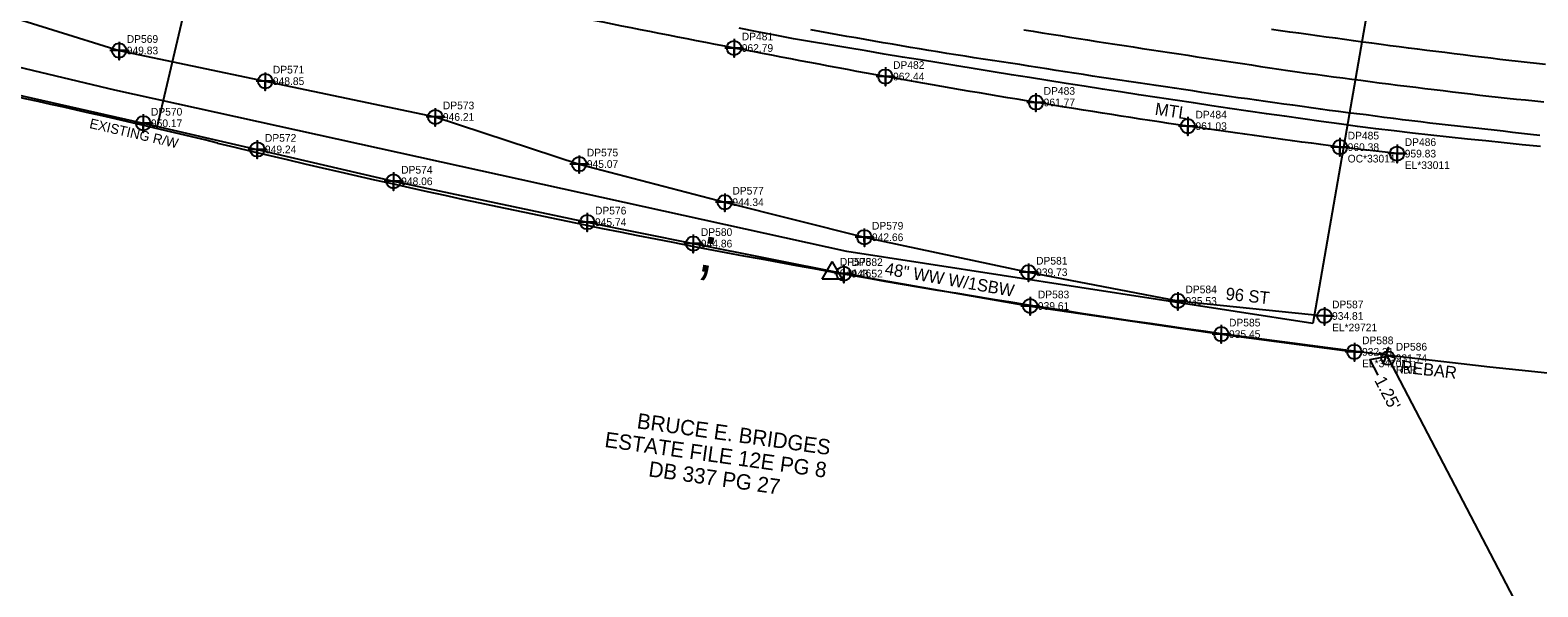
# Model space of a CAD drawing. Extents: x 1182322 to 1186765, y 572295 to 575411.
# Drawn here: x 1185597.5 to 1186088.5, y 573508.1 to 573689.5 of the extents above; entities that cross this region are included whole.
import ezdxf

# ---------------------------------------------------------------- set-up
doc = ezdxf.new("R2010")
doc.units = 0
for name, color, linetype in [('Exist Guardrail', 7, 'Continuous'), ('Exist Guardrail Cogo Comment', 7, 'Continuous'), ('Exist Guardrail Cogo Elevation', 7, 'Continuous'), ('Exist Guardrail Cogo Number', 7, 'Continuous'), ('Exist Guardrail Cogo Point CELL', 7, 'Continuous'), ('Exist Guardrail Text', 7, 'Continuous'), ('Exist Other Culture Fence Line', 7, 'Continuous'), ('Exist Other Culture Fence Line Cogo Comment', 7, 'Continuous'), ('Exist Other Culture Fence Line Cogo Elevation', 7, 'Continuous'), ('Exist Other Culture Fence Line Cogo Number', 7, 'Continuous'), ('Exist Other Culture Fence Line Cogo Point CELL', 7, 'Continuous'), ('Exist Other Culture Fence Line Text', 7, 'Continuous'), ('Exist Property Corner CELL', 7, 'Continuous'), ('Exist Property Deed Book Text', 7, 'Continuous'), ('Exist Property Iron Pin CELL', 7, 'Continuous'), ('Exist Property Iron Pin Cogo Comment', 7, 'Continuous'), ('Exist Property Iron Pin Cogo Elevation', 7, 'Continuous'), ('Exist Property Iron Pin Cogo Number', 7, 'Continuous'), ('Exist Property Iron Pin Text', 7, 'Continuous'), ('Exist Property Line', 7, 'Continuous'), ('Exist Property Line Leader', 7, 'Continuous'), ('Exist Property Line Text', 7, 'Continuous'), ('Exist Property Owner Text', 7, 'Continuous'), ('Exist Right of Way Control of Access CA Symbol CELL', 7, 'Continuous'), ('Exist Right of Way Line', 7, 'Continuous'), ('Exist Right of Way Line Text', 7, 'Continuous'), ('Exist Right of Way Monument CELL', 7, 'Continuous'), ('Exist Right of Way Monument Cogo Elevation', 7, 'Continuous'), ('Exist Right of Way Monument Cogo Number', 7, 'Continuous'), ('Exist Right of Way Width CELL', 7, 'Continuous'), ('Exist Roads EOP', 7, 'Continuous'), ('Exist Roads EOT', 7, 'Continuous'), ('Exist Utilities Telephone UG Conduit SUE LOS B', 7, 'Continuous'), ('Exist Utilities Telephone UG Conduit SUE LOS B Cogo Comment', 7, 'Continuous'), ('Exist Utilities Telephone UG Conduit SUE LOS B Cogo Elevation', 7, 'Continuous'), ('Exist Utilities Telephone UG Conduit SUE LOS B Cogo Number', 7, 'Continuous'), ('Exist Utilities Telephone UG Conduit SUE LOS B Cogo Point CELL', 7, 'Continuous'), ('Exist Utilities Telephone UG Conduit SUE LOS B Text', 7, 'Continuous'), ('Sheet Layout Plan Border', 7, 'Continuous')]:
    doc.layers.add(name, color=color, linetype=linetype)

msp = doc.modelspace()

# ---------------------------------------------------------------- linework, layer by layer
at = {"layer": 'Exist Guardrail'}
msp.add_line((1186042.68, 573649.28), (1186024.1, 573651.4), dxfattribs=at)
msp.add_spline([(1186024.1, 573651.4), (1185974.53, 573658.23), (1185925.08, 573665.96), (1185876.03, 573674.4), (1185826.75, 573683.69), (1185777.99, 573693.31), (1185734.89, 573702.52), (1185686.39, 573713.51)], degree=3, dxfattribs=at)
at = {"layer": 'Exist Guardrail Cogo Point CELL'}
for points in [[(1185826.75, 573686.69), (1185826.75, 573680.69), (1185826.75, 573683.69), (1185829.75, 573683.69), (1185823.75, 573683.69)], [(1185876.03, 573677.4), (1185876.03, 573671.4), (1185876.03, 573674.4), (1185879.03, 573674.4), (1185873.03, 573674.4)], [(1185925.08, 573668.96), (1185925.08, 573662.96), (1185925.08, 573665.96), (1185928.08, 573665.96), (1185922.08, 573665.96)], [(1185974.53, 573661.23), (1185974.53, 573655.23), (1185974.53, 573658.23), (1185977.53, 573658.23), (1185971.53, 573658.23)], [(1186024.1, 573654.4), (1186024.1, 573648.4), (1186024.1, 573651.4), (1186027.1, 573651.4), (1186021.1, 573651.4)], [(1186042.68, 573652.28), (1186042.68, 573646.28), (1186042.68, 573649.28), (1186045.68, 573649.28), (1186039.68, 573649.28)]]:
    msp.add_lwpolyline(points, dxfattribs=at)
for centre in [(1185826.75, 573683.69), (1185876.03, 573674.4), (1185925.08, 573665.96), (1185974.53, 573658.23), (1186024.1, 573651.4), (1186042.68, 573649.28)]:
    msp.add_circle(centre, 2.34, dxfattribs=at)
at = {"layer": 'Exist Other Culture Fence Line'}
msp.add_lwpolyline([(1185567.96, 573674.22), (1185634.32, 573659.17), (1185671.45, 573650.66), (1185715.82, 573640.26), (1185778.95, 573626.96), (1185813.44, 573619.96), (1185862.46, 573610.17), (1185923.2, 573599.63), (1185985.45, 573590.47), (1186028.78, 573584.68)], dxfattribs=at)
at = {"layer": 'Exist Other Culture Fence Line Cogo Point CELL'}
for points in [[(1185634.32, 573662.17), (1185634.32, 573656.17), (1185634.32, 573659.17), (1185637.32, 573659.17), (1185631.32, 573659.17)], [(1185671.45, 573653.66), (1185671.45, 573647.66), (1185671.45, 573650.66), (1185674.45, 573650.66), (1185668.45, 573650.66)], [(1185715.82, 573643.26), (1185715.82, 573637.26), (1185715.82, 573640.26), (1185718.82, 573640.26), (1185712.82, 573640.26)], [(1185778.95, 573629.96), (1185778.95, 573623.96), (1185778.95, 573626.96), (1185781.95, 573626.96), (1185775.95, 573626.96)], [(1185813.44, 573622.96), (1185813.44, 573616.96), (1185813.44, 573619.96), (1185816.44, 573619.96), (1185810.44, 573619.96)], [(1185862.46, 573613.17), (1185862.46, 573607.17), (1185862.46, 573610.17), (1185865.46, 573610.17), (1185859.46, 573610.17)], [(1185923.2, 573602.63), (1185923.2, 573596.63), (1185923.2, 573599.63), (1185926.2, 573599.63), (1185920.2, 573599.63)], [(1185985.45, 573593.47), (1185985.45, 573587.47), (1185985.45, 573590.47), (1185988.45, 573590.47), (1185982.45, 573590.47)], [(1186028.78, 573587.68), (1186028.78, 573581.68), (1186028.78, 573584.68), (1186031.78, 573584.68), (1186025.78, 573584.68)]]:
    msp.add_lwpolyline(points, dxfattribs=at)
for centre in [(1185634.32, 573659.17), (1185671.45, 573650.66), (1185715.82, 573640.26), (1185778.95, 573626.96), (1185813.44, 573619.96), (1185862.46, 573610.17), (1185923.2, 573599.63), (1185985.45, 573590.47), (1186028.78, 573584.68)]:
    msp.add_circle(centre, 2.34, dxfattribs=at)
at = {"layer": 'Exist Property Corner CELL'}
msp.add_line((1186039.17, 573583.72), (1186039.17, 573583.72), dxfattribs=at)
msp.add_lwpolyline([(1186036.79, 573584.47), (1186041.56, 573582.98), (1186039.17, 573583.72), (1186039.92, 573586.11), (1186038.42, 573581.34)], dxfattribs=at)
at = {"layer": 'Exist Property Iron Pin CELL'}
for radius in [2.2, 0.0707]:
    msp.add_circle((1186039.75, 573582.62), radius, dxfattribs=at)
at = {"layer": 'Exist Property Line'}
for p, q in [((1186039.17, 573583.72), (1186039.75, 573582.62)), ((1186039.75, 573582.62), (1186343.35, 573001.6))]:
    msp.add_line(p, q, dxfattribs=at)
at = {"layer": 'Exist Property Line Leader'}
msp.add_lwpolyline([(1186039.46, 573583.17), (1186033.83, 573582.14), (1186036.39, 573577.07)], dxfattribs=at)
at = {"layer": 'Exist Right of Way Control of Access CA Symbol CELL'}
msp.add_line((1185823.23, 573617.26), (1185823.23, 573617.26), dxfattribs=at)
at = {"layer": 'Exist Right of Way Line'}
for centre, radius, start, end in [((1184948.77, 570719.25), 3018.12, 76.39941, 81.6044), ((1186442.72, 576894.22), 3335, 256.39941, 262.82154), ((1186401.9, 576570.15), 3008.37, 262.82154, 274.34174)]:
    msp.add_arc(centre, radius, start, end, dxfattribs=at)
at = {"layer": 'Exist Right of Way Monument CELL'}
msp.add_line((1185858.7, 573610.29), (1185858.7, 573610.29), dxfattribs=at)
msp.add_lwpolyline([(1185855.45, 573608.4), (1185858.7, 573614.04), (1185861.95, 573608.4)], close=True, dxfattribs=at)
at = {"layer": 'Exist Right of Way Width CELL'}
msp.add_line((1185638.75, 573657.44), (1185648.89, 573700.61), dxfattribs=at)
at = {"layer": 'Exist Roads EOP'}
msp.add_lwpolyline([(1186089.45, 573651.55), (1186083.48, 573652.17), (1186077.52, 573652.78), (1186071.55, 573653.4), (1186065.58, 573654.01), (1186059.62, 573654.67), (1186053.66, 573655.33), (1186047.69, 573656), (1186041.73, 573656.67), (1186035.77, 573657.34), (1186029.82, 573658.11), (1186023.88, 573658.94), (1186017.94, 573659.78), (1186012, 573660.61), (1186006.05, 573661.44), (1186000.11, 573662.27), (1185994.18, 573663.13), (1185988.24, 573664.01), (1185982.31, 573664.9), (1185976.37, 573665.78), (1185970.44, 573666.67), (1185964.51, 573667.55), (1185958.58, 573668.46), (1185952.65, 573669.39), (1185946.72, 573670.32), (1185940.8, 573671.25), (1185934.87, 573672.18), (1185928.94, 573673.11), (1185923.02, 573674.05), (1185917.09, 573674.99), (1185911.17, 573675.94), (1185905.24, 573676.88), (1185899.32, 573677.84), (1185893.4, 573678.82), (1185887.48, 573679.79), (1185881.56, 573680.76), (1185875.64, 573681.74), (1185869.72, 573682.72), (1185863.81, 573683.72), (1185857.89, 573684.71), (1185851.97, 573685.71), (1185846.06, 573686.72), (1185840.16, 573687.85), (1185834.27, 573688.98), (1185828.38, 573690.12)], dxfattribs=at)
at = {"layer": 'Exist Roads EOT'}
for points in [[(1186089.19, 573655.21), (1186086.2, 573655.53), (1186083.22, 573655.85), (1186080.24, 573656.2), (1186077.26, 573656.55), (1186074.28, 573656.9), (1186071.3, 573657.23), (1186068.32, 573657.55), (1186065.33, 573657.86), (1186062.35, 573658.18), (1186059.37, 573658.54), (1186056.39, 573658.89), (1186053.41, 573659.24), (1186050.44, 573659.6), (1186047.46, 573659.96), (1186044.48, 573660.32), (1186041.5, 573660.7), (1186038.53, 573661.09), (1186035.56, 573661.49), (1186032.58, 573661.87), (1186029.6, 573662.24), (1186026.63, 573662.62), (1186023.65, 573662.99), (1186020.68, 573663.38), (1186017.7, 573663.78), (1186014.73, 573664.18), (1186011.76, 573664.6), (1186008.79, 573665.02), (1186005.82, 573665.45), (1186002.85, 573665.87), (1185999.88, 573666.28), (1185996.9, 573666.68), (1185993.93, 573667.09), (1185990.96, 573667.5), (1185987.99, 573667.92), (1185985.02, 573668.33), (1185982.05, 573668.77), (1185979.09, 573669.23), (1185976.12, 573669.69), (1185973.15, 573670.14), (1185970.19, 573670.57), (1185967.22, 573671.01), (1185964.25, 573671.44), (1185961.28, 573671.88), (1185958.31, 573672.32), (1185955.35, 573672.76), (1185952.38, 573673.21), (1185949.41, 573673.66), (1185946.45, 573674.11), (1185943.48, 573674.56), (1185940.52, 573675.02), (1185937.55, 573675.48), (1185934.59, 573675.94), (1185931.63, 573676.41), (1185928.66, 573676.88), (1185925.7, 573677.35), (1185922.74, 573677.81), (1185919.77, 573678.28), (1185916.81, 573678.75), (1185913.85, 573679.21), (1185910.88, 573679.65), (1185907.91, 573680.1), (1185904.94, 573680.54), (1185901.98, 573681.01), (1185899.02, 573681.48), (1185896.06, 573681.95), (1185893.09, 573682.43), (1185890.13, 573682.91), (1185887.17, 573683.4), (1185884.21, 573683.89), (1185881.26, 573684.4), (1185878.3, 573684.92), (1185875.35, 573685.43), (1185872.39, 573685.94), (1185869.43, 573686.45), (1185866.48, 573686.96), (1185863.52, 573687.47), (1185860.56, 573687.98), (1185857.61, 573688.5), (1185854.66, 573689.02), (1185851.71, 573689.58)], [(1185921.17, 573689.65), (1185924.14, 573689.17), (1185927.1, 573688.69), (1185930.06, 573688.21), (1185933.02, 573687.73), (1185935.98, 573687.25), (1185938.94, 573686.77), (1185941.91, 573686.31), (1185944.87, 573685.85), (1185947.84, 573685.4), (1185950.8, 573684.94), (1185953.77, 573684.49), (1185956.73, 573684.03), (1185959.7, 573683.58), (1185962.66, 573683.12), (1185965.63, 573682.67), (1185968.59, 573682.22), (1185971.56, 573681.77), (1185974.53, 573681.32), (1185977.49, 573680.87), (1185980.46, 573680.42), (1185983.42, 573679.97), (1185986.39, 573679.52), (1185989.36, 573679.07), (1185992.32, 573678.62), (1185995.29, 573678.17), (1185998.26, 573677.72), (1186001.22, 573677.27), (1186004.19, 573676.83), (1186007.16, 573676.38), (1186010.12, 573675.94), (1186013.09, 573675.51), (1186016.07, 573675.12), (1186019.04, 573674.73), (1186022.02, 573674.34), (1186024.99, 573673.95), (1186027.96, 573673.56), (1186030.94, 573673.17), (1186033.91, 573672.78), (1186036.89, 573672.39), (1186039.86, 573672), (1186042.84, 573671.62), (1186045.82, 573671.25), (1186048.79, 573670.89), (1186051.77, 573670.52), (1186054.75, 573670.16), (1186057.73, 573669.8), (1186060.71, 573669.44), (1186063.68, 573669.08), (1186066.66, 573668.72), (1186069.64, 573668.36), (1186072.62, 573668.01), (1186075.6, 573667.69), (1186078.59, 573667.38), (1186081.57, 573667.07), (1186084.56, 573666.76), (1186087.54, 573666.45), (1186090.52, 573666.14)], [(1186091.06, 573678.32), (1186088.08, 573678.64), (1186085.1, 573678.97), (1186082.12, 573679.3), (1186079.13, 573679.64), (1186076.16, 573679.99), (1186073.18, 573680.35), (1186070.2, 573680.72), (1186067.22, 573681.09), (1186064.24, 573681.45), (1186061.27, 573681.82), (1186058.29, 573682.19), (1186055.31, 573682.56), (1186052.34, 573682.93), (1186049.36, 573683.3), (1186046.38, 573683.68), (1186043.41, 573684.06), (1186040.43, 573684.44), (1186037.46, 573684.84), (1186034.48, 573685.24), (1186031.51, 573685.65), (1186028.54, 573686.05), (1186025.57, 573686.46), (1186022.6, 573686.86), (1186019.62, 573687.27), (1186016.65, 573687.67), (1186013.68, 573688.08), (1186010.71, 573688.48), (1186007.73, 573688.89), (1186004.76, 573689.3), (1186001.79, 573689.7)]]:
    msp.add_lwpolyline(points, dxfattribs=at)
at = {"layer": 'Exist Utilities Telephone UG Conduit SUE LOS B'}
msp.add_lwpolyline([(1185583.2, 573696.39), (1185626.44, 573682.88), (1185674.04, 573672.89), (1185729.41, 573661.23), (1185776.29, 573645.88), (1185823.7, 573633.45), (1185869.16, 573622.03), (1185922.62, 573610.63), (1185971.26, 573601.28), (1186019.01, 573596.38)], dxfattribs=at)
at = {"layer": 'Exist Utilities Telephone UG Conduit SUE LOS B Cogo Point CELL'}
for points in [[(1185626.43, 573685.7), (1185626.46, 573679.88), (1185626.44, 573682.88), (1185629.46, 573682.88), (1185623.46, 573682.88)], [(1185674.02, 573675.7), (1185674.06, 573669.89), (1185674.04, 573672.89), (1185677.06, 573672.89), (1185671.06, 573672.89)], [(1185729.39, 573664.04), (1185729.43, 573658.23), (1185729.41, 573661.23), (1185732.43, 573661.23), (1185726.43, 573661.23)], [(1185776.28, 573648.69), (1185776.31, 573642.88), (1185776.29, 573645.88), (1185779.31, 573645.88), (1185773.31, 573645.88)], [(1185823.69, 573636.26), (1185823.72, 573630.45), (1185823.7, 573633.45), (1185826.72, 573633.45), (1185820.72, 573633.45)], [(1185869.15, 573624.84), (1185869.18, 573619.03), (1185869.16, 573622.03), (1185872.18, 573622.03), (1185866.18, 573622.03)], [(1185922.6, 573613.44), (1185922.64, 573607.63), (1185922.62, 573610.63), (1185925.64, 573610.63), (1185919.64, 573610.63)], [(1185971.25, 573604.09), (1185971.28, 573598.28), (1185971.26, 573601.28), (1185974.28, 573601.28), (1185968.28, 573601.28)], [(1186019, 573599.2), (1186019.03, 573593.38), (1186019.01, 573596.38), (1186022.03, 573596.38), (1186016.03, 573596.38)]]:
    msp.add_lwpolyline(points, dxfattribs=at)
for centre in [(1185626.46, 573682.88), (1185674.06, 573672.89), (1185729.43, 573661.23), (1185776.31, 573645.88), (1185823.72, 573633.45), (1185869.18, 573622.03), (1185922.64, 573610.63), (1185971.28, 573601.28), (1186019.03, 573596.38)]:
    msp.add_circle(centre, 2.34, dxfattribs=at)
at = {"layer": 'Sheet Layout Plan Border'}
for p, q in [((1186060.04, 573852.02), (1186015.29, 573593.97)), ((1185625.02, 573669.98), (1185551.77, 573687.35)), ((1185863.43, 573617.37), (1185625.02, 573669.98)), ((1186015.29, 573593.97), (1185863.43, 573617.37))]:
    msp.add_line(p, q, dxfattribs=at)

# ---------------------------------------------------------------- texts
at = {"layer": 'Exist Guardrail Cogo Comment'}
for s, p in [('OC*33011', (1186026.6, 573646.4)), ('EL*33011', (1186045.18, 573644.28))]:
    msp.add_text(s, height=2.5, dxfattribs=at).set_placement(p)
at = {"layer": 'Exist Guardrail Cogo Elevation'}
for s, p in [('962.79', (1185829.25, 573682.44)), ('962.44', (1185878.53, 573673.15)), ('961.77', (1185927.58, 573664.71)), ('961.03', (1185977.03, 573656.98)), ('960.38', (1186026.6, 573650.15)), ('959.83', (1186045.18, 573648.03))]:
    msp.add_text(s, height=2.5, dxfattribs=at).set_placement(p)
at = {"layer": 'Exist Guardrail Cogo Number'}
for s, p in [('DP481', (1185829.25, 573686.19)), ('DP482', (1185878.53, 573676.9)), ('DP483', (1185927.58, 573668.46)), ('DP484', (1185977.03, 573660.73)), ('DP485', (1186026.6, 573653.9)), ('DP486', (1186045.18, 573651.78))]:
    msp.add_text(s, height=2.5, dxfattribs=at).set_placement(p)
at = {"layer": 'Exist Guardrail Text'}
msp.add_text('MTL', height=4, rotation=351.663, dxfattribs=at).set_placement((1185963.63, 573661.97))
at = {"layer": 'Exist Other Culture Fence Line Cogo Comment'}
msp.add_text('EL*34101', height=2.5, dxfattribs=at).set_placement((1186031.28, 573579.68))
at = {"layer": 'Exist Other Culture Fence Line Cogo Elevation'}
for s, p in [('950.17', (1185636.82, 573657.92)), ('949.24', (1185673.95, 573649.41)), ('948.06', (1185718.32, 573639.01)), ('945.74', (1185781.45, 573625.71)), ('944.86', (1185815.94, 573618.71)), ('943.52', (1185864.96, 573608.92)), ('939.61', (1185925.7, 573598.38)), ('935.45', (1185987.95, 573589.22)), ('932.31', (1186031.28, 573583.43))]:
    msp.add_text(s, height=2.5, dxfattribs=at).set_placement(p)
at = {"layer": 'Exist Other Culture Fence Line Cogo Number'}
for s, p in [('DP570', (1185636.82, 573661.67)), ('DP572', (1185673.95, 573653.16)), ('DP574', (1185718.32, 573642.76)), ('DP576', (1185781.45, 573629.46)), ('DP580', (1185815.94, 573622.46)), ('DP582', (1185864.96, 573612.67)), ('DP583', (1185925.7, 573602.13)), ('DP585', (1185987.95, 573592.97)), ('DP588', (1186031.28, 573587.18))]:
    msp.add_text(s, height=2.5, dxfattribs=at).set_placement(p)
at = {"layer": 'Exist Other Culture Fence Line Text'}
msp.add_text('48" WW W/1SBW', height=4, rotation=350.151, dxfattribs=at).set_placement((1185875.64, 573609.92))
at = {"layer": 'Exist Property Deed Book Text'}
for s, p in [('ESTATE FILE 12E PG 8', (1185784.38, 573553.72)), ('DB 337 PG 27', (1185798.67, 573544.15))]:
    msp.add_text(s, height=5, rotation=352.0615, dxfattribs=at).set_placement(p)
at = {"layer": 'Exist Property Iron Pin Cogo Comment'}
msp.add_text('RBR', height=2.5, dxfattribs=at).set_placement((1186042.25, 573577.62))
at = {"layer": 'Exist Property Iron Pin Cogo Elevation'}
msp.add_text('931.74', height=2.5, dxfattribs=at).set_placement((1186042.25, 573581.37))
at = {"layer": 'Exist Property Iron Pin Cogo Number'}
msp.add_text('DP586', height=2.5, dxfattribs=at).set_placement((1186042.25, 573585.12))
at = {"layer": 'Exist Property Iron Pin Text'}
msp.add_text('REBAR', height=4, rotation=353.4205, dxfattribs=at).set_placement((1186043.6, 573577.98))
at = {"layer": 'Exist Property Line Text'}
msp.add_text("1.25'", height=4, rotation=297.5882, dxfattribs=at).set_placement((1186035.19, 573575.41))
at = {"layer": 'Exist Property Owner Text'}
msp.add_text('BRUCE E. BRIDGES', height=5, rotation=352.0615, dxfattribs=at).set_placement((1185794.89, 573559.82))
at = {"layer": 'Exist Right of Way Control of Access CA Symbol CELL'}
msp.add_text(';', height=15, rotation=349.295, dxfattribs=at).set_placement((1185814.47, 573611.28))
at = {"layer": 'Exist Right of Way Line Text'}
msp.add_text('EXISTING R/W', height=3.2, rotation=346.8933, dxfattribs=at).set_placement((1185616.59, 573657.67))
at = {"layer": 'Exist Right of Way Monument Cogo Elevation'}
msp.add_text('944.46', height=2.5, dxfattribs=at).set_placement((1185861.2, 573609.04))
at = {"layer": 'Exist Right of Way Monument Cogo Number'}
msp.add_text('DP578', height=2.5, dxfattribs=at).set_placement((1185861.2, 573612.79))
at = {"layer": 'Exist Utilities Telephone UG Conduit SUE LOS B Cogo Comment'}
msp.add_text('EL*29721', height=2.5, dxfattribs=at).set_placement((1186021.51, 573591.38))
at = {"layer": 'Exist Utilities Telephone UG Conduit SUE LOS B Cogo Elevation'}
for s, p in [('949.83', (1185628.94, 573681.63)), ('948.85', (1185676.54, 573671.64)), ('946.21', (1185731.91, 573659.98)), ('945.07', (1185778.79, 573644.63)), ('944.34', (1185826.2, 573632.2)), ('942.66', (1185871.66, 573620.78)), ('939.73', (1185925.12, 573609.38)), ('935.53', (1185973.76, 573600.03)), ('934.81', (1186021.51, 573595.13))]:
    msp.add_text(s, height=2.5, dxfattribs=at).set_placement(p)
at = {"layer": 'Exist Utilities Telephone UG Conduit SUE LOS B Cogo Number'}
for s, p in [('DP569', (1185628.94, 573685.38)), ('DP571', (1185676.54, 573675.39)), ('DP573', (1185731.91, 573663.73)), ('DP575', (1185778.79, 573648.38)), ('DP577', (1185826.2, 573635.95)), ('DP579', (1185871.66, 573624.53)), ('DP581', (1185925.12, 573613.13)), ('DP584', (1185973.76, 573603.78)), ('DP587', (1186021.51, 573598.88))]:
    msp.add_text(s, height=2.5, dxfattribs=at).set_placement(p)
at = {"layer": 'Exist Utilities Telephone UG Conduit SUE LOS B Text'}
msp.add_text('96 ST', height=4, rotation=354.1504, dxfattribs=at).set_placement((1185986.72, 573601.7))

doc.saveas('drawing.dxf')
